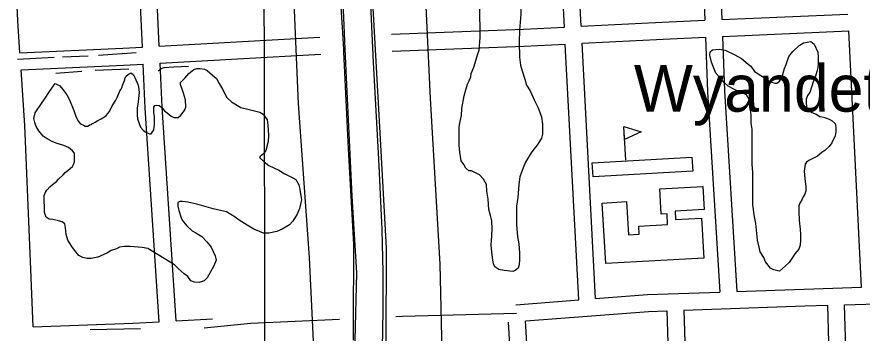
# Model space of a CAD drawing. Extents: x 3313447 to 3351316, y 703786 to 729172.
# Drawn here: x 3332894 to 3334393, y 720717 to 721278 of the extents above; entities that cross this region are included whole.
import ezdxf

# ---------------------------------------------------------------- set-up
doc = ezdxf.new("R2010")
doc.units = 0
for name, color, linetype in [('V-BLDG-IDEN', 7, 'Continuous'), ('V-BLDG-OTLN', 7, 'Continuous'), ('V-BRDG-OTLN', 7, 'Continuous'), ('V-GRID-MAJR', 7, 'Continuous'), ('V-ROAD-CNTR', 7, 'Continuous'), ('V-SITE-VEGE', 7, 'Continuous'), ('V-TOPO-SHOR', 7, 'Continuous')]:
    doc.layers.add(name, color=color, linetype=linetype)

msp = doc.modelspace()

# ---------------------------------------------------------------- linework, layer by layer
at = {"layer": 'V-BLDG-OTLN'}
msp.add_line((3333973.8, 721023.7), (3333970.4, 721083.6), dxfattribs=at)
for points in [[(3333970.4, 721083.6), (3334001, 721073.8), (3333971.7, 721060.5)], [(3334092.7, 721004.1), (3333915.9, 720994.3), (3333914.5, 721019.4), (3334091.3, 721029.3)], [(3334112.2, 720850.2), (3333938.3, 720840.4), (3333932.2, 720947.8), (3333975.4, 720950.3), (3333978.8, 720891.5), (3333997.7, 720892.5), (3333996.9, 720907.1), (3334048.1, 720910), (3334047.1, 720928.6), (3334036.6, 720928.1), (3334034, 720972.9), (3334110.6, 720977.2), (3334112.9, 720936.3), (3334061.3, 720933.4), (3334062.2, 720918.4), (3334108.2, 720921)]]:
    msp.add_lwpolyline(points, close=True, dxfattribs=at)
at = {"layer": 'V-BRDG-OTLN'}
for points in [[(3333460.9, 721418.1), (3333473.2, 721221), (3333473.5, 721216), (3333481.7, 721043.8), (3333491, 720874.8), (3333490.7, 720728.3), (3333490.5, 720704.8)], [(3333542.5, 720689.8), (3333543.1, 720723.7), (3333543.6, 720757.5), (3333543.7, 720791.4), (3333543.7, 720825.2), (3333542.2, 720901), (3333536.3, 721025.4), (3333526.5, 721197.6), (3333525.3, 721222.8), (3333520, 721338.3)]]:
    msp.add_lwpolyline(points, dxfattribs=at)
at = {"layer": 'V-GRID-MAJR'}
msp.add_spline([(3333341.8, 715247.1), (3333333, 721308.8), (3333324.1, 727370.5), (3333324.1, 727373.9)], degree=3, dxfattribs=at)
at = {"layer": 'V-ROAD-CNTR'}
for points in [[(3333281.8, 719669.4), (3333320.9, 719883), (3333347.9, 720011.4), (3333378.5, 720142.4), (3333408.4, 720264.4), (3333422.4, 720356.1), (3333430.3, 720430.7), (3333430.4, 720508.3), (3333423.4, 720641.4), (3333413.4, 720851.2), (3333393.4, 721123.8), (3333383.1, 721373.4), (3333369, 721639.8), (3333360.3, 721880.1), (3333341.7, 722182), (3333334.5, 722347.2), (3333336.5, 722461.9), (3333337.7, 722547), (3333351.6, 722626.3), (3333377.8, 722738.7), (3333407.9, 722863.7), (3333443.8, 722989.1), (3333490.5, 723098.7)], [(3333865, 721259.7), (3333799.6, 722496.2)], [(3333894.9, 721261.2), (3333829.6, 722497.9)], [(3333586.7, 722082.5), (3333585.1, 722086.7), (3333602.4, 721628.1), (3333614.2, 721410.4), (3333627, 721133.2), (3333644.1, 720839.3), (3333648.3, 720657.9), (3333655.5, 720565.1), (3333650.7, 720499.4), (3333635.2, 720425.9), (3333612.9, 720350.8), (3333569, 720224.4), (3333525.2, 720087.6), (3333464.1, 719927.9), (3333363.8, 719695.3)], [(3334070.7, 722091.2), (3334077.5, 721960.8), (3334091.7, 721708.7), (3334108.9, 721405.6), (3334114.1, 721271.8)], [(3334100.7, 722092.9), (3334107.4, 721962.5), (3334121.7, 721710.4), (3334138.9, 721407), (3334144.1, 721273.1)], [(3332899.7, 721214.1), (3332895.9, 721271.2), (3332876.9, 721654.1), (3332865.5, 721835.4), (3332855.8, 722036)], [(3333117, 721224.1), (3333104.9, 721486.3), (3333081.9, 721898.5), (3333073.9, 722045.9)], [(3333146.9, 721225.8), (3333134.9, 721487.8), (3333111.8, 721900.2), (3333103.9, 722047.2)], [(3333464, 721496.4), (3333476.6, 721207.6), (3333488.3, 720960.1), (3333496.5, 720824.3), (3333493.6, 720704.9), (3333492.5, 720607.2), (3333479, 720485.8), (3333463.1, 720351.6), (3333433.9, 720186.6), (3333371.1, 719946.2), (3333302.5, 719743.6), (3333247.9, 719547.7), (3333213, 719415.9), (3333186.3, 719257.4), (3333163.1, 719076.4), (3333152.5, 718920.5), (3333148.2, 718732.1), (3333157.8, 718563.8), (3333165.4, 718427.9), (3333179.7, 718236.9)], [(3333232.9, 718298.6), (3333217.8, 718640.4), (3333219.7, 718773), (3333216.9, 718873.6), (3333221.5, 718979.3), (3333235.1, 719081.2), (3333243.2, 719160.1), (3333260.8, 719272.4), (3333289.1, 719418.9), (3333338.8, 719601.3), (3333372.1, 719726.7), (3333428.8, 719915.8), (3333459.8, 720042.2), (3333488.4, 720178.4), (3333515.6, 720325.6), (3333532.1, 720441.7), (3333543.1, 720577.2), (3333549, 720700.8), (3333549.7, 720867.9), (3333537.8, 721082.7), (3333519.8, 721410.5)], [(3333894.9, 721261.2), (3334038.7, 721268.4), (3334114.1, 721271.8)], [(3334144.1, 721273.1), (3334367.7, 721282.9)], [(3333558.5, 721246.9), (3333792.3, 721256), (3333865, 721259.7)], [(3333146.9, 721225.8), (3333431.6, 721241.8)], [(3333896.5, 721231.2), (3334040.1, 721238.5), (3334115.3, 721241.8)], [(3334115.3, 721241.8), (3334119, 721145.1), (3334140.5, 720790.1)], [(3334145.3, 721243.1), (3334369.2, 721252.9)], [(3334145.3, 721243.1), (3334149, 721146.6), (3334170.5, 720791.1)], [(3334392.1, 720798.6), (3334369.2, 721252.9)], [(3333559.7, 721216.9), (3333793.6, 721226.1), (3333866.5, 721229.7)], [(3333890.5, 720776.2), (3333866.5, 721229.7)], [(3333920.4, 720778.5), (3333896.5, 721231.2)], [(3332899.7, 721214.1), (3333082.5, 721222.2), (3333117, 721224.1)], [(3333148.3, 721195.8), (3333433.3, 721211.9)], [(3333176.9, 720739.1), (3333151.9, 721117.7), (3333148.3, 721195.8)], [(3332901.7, 721184.2), (3333084, 721192.2), (3333118.3, 721194.1)], [(3332923.4, 720728.6), (3332918.7, 720844.6), (3332908.3, 721085.4), (3332901.7, 721184.2)], [(3333146.9, 720737.5), (3333121.9, 721116.1), (3333118.3, 721194.1)], [(3334170.5, 720791.1), (3334290.2, 720795.4), (3334392.1, 720798.6)], [(3333779, 720767.6), (3333890.5, 720776.2)], [(3333920.4, 720778.5), (3334012.3, 720785.5), (3334140.5, 720790.1)], [(3334361.9, 720767.6), (3334589.2, 720774.8), (3334607.3, 720775.8)], [(3334076.6, 720757.8), (3334291.2, 720765.4), (3334331.9, 720766.7)], [(3334345.5, 720438.2), (3334336.5, 720613.8), (3334331.9, 720766.7)], [(3334375.5, 720440), (3334366.5, 720615), (3334361.9, 720767.6)], [(3333566.1, 720746.7), (3333577.8, 720747.2), (3333780.1, 720752.7)], [(3333796.5, 720738.9), (3334013.9, 720755.5), (3334046.6, 720756.7)], [(3334046.6, 720756.7), (3334051.4, 720607), (3334061.5, 720425.5)], [(3334076.6, 720757.8), (3334081.4, 720608.3), (3334091.5, 720426.8)], [(3332923.4, 720728.6), (3333099.8, 720735), (3333146.9, 720737.5)], [(3333176.9, 720739.1), (3333241.2, 720742.5)], [(3333226.7, 720726.7), (3333309.2, 720734.8), (3333466.6, 720742.1)], [(3333803.7, 720053.4), (3333801.2, 720110.9), (3333783.6, 720436.6), (3333766, 720736.5)], [(3333815.6, 720400.3), (3333813.6, 720438.3), (3333795.9, 720738.8)]]:
    msp.add_lwpolyline(points, dxfattribs=at)
at = {"layer": 'V-SITE-VEGE'}
for points in [[(3333790.2, 721330.5), (3333788.2, 721301.7), (3333787.6, 721282.8), (3333785.7, 721254.1), (3333785.1, 721233.1), (3333785.2, 721206.4), (3333787.4, 721192.4), (3333790.2, 721182), (3333795.2, 721167.3), (3333798.1, 721156.8), (3333804.4, 721147), (3333812.2, 721129.5), (3333817.9, 721117.6), (3333824.3, 721100.9), (3333826.5, 721087.6)], [(3333826.5, 721087.6), (3333826.5, 721070), (3333824.5, 721063), (3333819.6, 721055.3), (3333816.8, 721050.4), (3333810.6, 721043.3), (3333806.4, 721037), (3333796, 721020.1), (3333791.8, 721010.3), (3333786.3, 720994.2), (3333784.3, 720980.8), (3333782.3, 720957.7), (3333780.2, 720942.3), (3333780.4, 720909.4), (3333781.9, 720888.4), (3333784.1, 720875.8), (3333785.6, 720859.7), (3333785.6, 720847.7), (3333785, 720838.6), (3333782.9, 720832.3), (3333778, 720828.1), (3333773.8, 720826.7), (3333758.4, 720828), (3333748.6, 720830), (3333741.6, 720834.9), (3333739.4, 720839.8), (3333738, 720846.8), (3333736.5, 720861.5), (3333735.1, 720873.4), (3333736.4, 720890.2), (3333737, 720901.4), (3333736.2, 720916.2), (3333734.1, 720926), (3333731.2, 720936.4), (3333729.7, 720954.7), (3333727.6, 720968.7), (3333726.8, 720980.6), (3333721.9, 720990.3), (3333714.8, 720998), (3333708.5, 721000.8), (3333700.1, 721005), (3333695.9, 721004.9), (3333690.2, 721009.8), (3333686.7, 721016.1), (3333681.8, 721022.4), (3333679.6, 721037.8), (3333678.8, 721050.4), (3333678.7, 721080.5), (3333679.3, 721086.8), (3333682.8, 721102.9), (3333683.4, 721115.6), (3333687.5, 721138), (3333690.2, 721148.5), (3333693, 721158.3), (3333696.5, 721164.7), (3333699.2, 721171.7), (3333699.9, 721177.3), (3333704.7, 721188.5), (3333706.8, 721196.2), (3333711.6, 721212.4), (3333713.7, 721218.7), (3333715.7, 721241.1), (3333715.4, 721296.5)], [(3334205, 721179.1), (3334221.9, 721168.7), (3334224, 721166.6), (3334229.6, 721162.4), (3334238.7, 721160.4), (3334241.5, 721160.4), (3334246.4, 721163.9), (3334250.6, 721170.3), (3334255.4, 721186.4), (3334258.2, 721193.4), (3334263, 721207.5), (3334270, 721216.6), (3334281.1, 721227.2), (3334288.8, 721232.1), (3334302.1, 721234.3), (3334307.8, 721229.4), (3334314.1, 721215.4)], [(3334314.1, 721215.4), (3334314.9, 721206.3), (3334314.9, 721194.4), (3334314.3, 721188.1), (3334312.9, 721181.1), (3334310.1, 721172.7), (3334306, 721162.8), (3334303.9, 721155.1), (3334300.5, 721143.9), (3334296.3, 721138.3), (3334293.5, 721131.9), (3334293.6, 721127), (3334294.3, 721117.2), (3334296.4, 721113), (3334303.5, 721108.2), (3334311.2, 721105.4), (3334318.2, 721101.2), (3334325.2, 721099.9), (3334334.4, 721096.4), (3334340, 721093.6), (3334344.9, 721088.8), (3334346.3, 721081.8), (3334346.4, 721074.1), (3334345, 721067), (3334339.5, 721054.4), (3334334.6, 721048.1), (3334326.9, 721041), (3334321.3, 721037.5), (3334313.7, 721031.2), (3334304.6, 721026.2), (3334298.3, 721023.4), (3334294.1, 721020.5), (3334292, 721017), (3334290, 721004.4), (3334291.4, 720991.1), (3334292.9, 720976.4), (3334293, 720969.4), (3334291.6, 720963.8), (3334288.1, 720958.9), (3334286.7, 720954.7), (3334282.6, 720947.6), (3334280.5, 720942.7), (3334280.5, 720928.7), (3334281.3, 720921), (3334281.3, 720916.8), (3334282.8, 720901.4), (3334283.5, 720892.3), (3334283.6, 720881.8), (3334282.9, 720873.4), (3334280.9, 720866.3), (3334273.9, 720857.9), (3334269.7, 720851.6), (3334263.5, 720842.4), (3334257.2, 720836.8), (3334246.7, 720826.9), (3334243.2, 720827.6), (3334236.2, 720829.7), (3334230.6, 720832.5), (3334221.4, 720843.6), (3334218.6, 720851.3), (3334212.2, 720861.1), (3334210.8, 720867.4), (3334207.2, 720882.1), (3334206.5, 720894), (3334204.3, 720911.5), (3334202.1, 720923.4), (3334199.2, 720944.4), (3334198.9, 721002.6), (3334198.1, 721015.9), (3334197.8, 721078.9), (3334196.4, 721089.4), (3334196.3, 721102), (3334195.6, 721109.7), (3334194.1, 721116.7), (3334194.1, 721123.7), (3334192.7, 721131.4), (3334190.5, 721135.6), (3334187.7, 721139.8), (3334184.2, 721141.2), (3334180.7, 721143.3), (3334178.6, 721144.7), (3334171.6, 721146.7), (3334165.2, 721149.5), (3334155.4, 721155.1), (3334148.4, 721161.3), (3334139.9, 721171.1), (3334133.6, 721178.1), (3334128.6, 721190), (3334125.8, 721197.7), (3334123.6, 721207.5), (3334122.9, 721210.2), (3334123.6, 721215.9), (3334127.8, 721219.4), (3334139.7, 721220.8), (3334150.2, 721218.8), (3334167, 721210.5), (3334179, 721204.2), (3334190.9, 721193.8), (3334195.9, 721190.3), (3334202.2, 721181.2), (3334205, 721179.1)], [(3333095.3, 721177.8), (3333097.4, 721177.8), (3333100.9, 721175), (3333103.7, 721170.1), (3333109.4, 721156.8), (3333110.8, 721149.1), (3333110.9, 721143.5), (3333110.2, 721133), (3333109.5, 721127.4), (3333107.5, 721116.2), (3333107.6, 721103.6), (3333108.3, 721097.3), (3333113.3, 721082.6), (3333118.2, 721077), (3333121.7, 721074.2), (3333129.4, 721070.7), (3333132.2, 721070.8), (3333137.1, 721077.8), (3333138.5, 721087.6), (3333138.4, 721101.6), (3333137, 721108.6), (3333136.9, 721117.7), (3333139, 721120.5), (3333141.1, 721121.2), (3333146.7, 721120.6), (3333150.9, 721117.8), (3333155.9, 721111.5), (3333160.8, 721108), (3333167.8, 721101.8), (3333172.7, 721099.7), (3333180.4, 721099.7), (3333185.3, 721103.9), (3333191.6, 721111.7), (3333193.7, 721118), (3333193.6, 721130.6), (3333190, 721142.5), (3333187.2, 721149.5), (3333184.4, 721157.2), (3333184.3, 721161.4), (3333192, 721169.1), (3333199, 721177.6), (3333208, 721184.6), (3333210.1, 721185.3), (3333213.6, 721186.1), (3333219.2, 721186.1), (3333226.9, 721185.4), (3333231.9, 721182.6), (3333241, 721174.3), (3333248.1, 721168.7), (3333253, 721159.6), (3333258.7, 721149.9), (3333266.4, 721135.2), (3333274.9, 721127.5), (3333291.7, 721117.1), (3333306.5, 721113.7), (3333325.4, 721108.9), (3333331, 721105.4), (3333338.1, 721095.6), (3333339.5, 721085.8), (3333340.3, 721068.3), (3333339.7, 721057.1), (3333335.6, 721040.9), (3333331.4, 721035.3), (3333325.8, 721030.4), (3333324.4, 721028.3), (3333332.9, 721020.6), (3333341.3, 721014.4), (3333358.9, 721006), (3333369.4, 720999.8), (3333383.5, 720992.8), (3333389.1, 720989.4), (3333394, 720980.3), (3333396.2, 720971.9), (3333398.3, 720957.2), (3333399.1, 720953.7), (3333395.6, 720938.3), (3333391.5, 720928.4), (3333383.8, 720915.8), (3333377.6, 720909.4), (3333365, 720901.7), (3333355.2, 720897.4), (3333341.2, 720894.5), (3333331.4, 720894.5), (3333314.6, 720901.4), (3333302.6, 720908.4), (3333288.5, 720917.4), (3333281.5, 720923), (3333266.1, 720932), (3333249.9, 720936.1), (3333242.2, 720937.5), (3333213.4, 720945.7), (3333202.9, 720948.5), (3333197.3, 720949.2), (3333188.2, 720950.5), (3333183.3, 720950.5), (3333179.8, 720949.1), (3333179.8, 720942.1), (3333181.3, 720934.4), (3333185.5, 720921.8), (3333187.7, 720917.6), (3333195.4, 720907.8)], [(3333231.6, 720815.5), (3333226.7, 720809.9), (3333217.6, 720807.1), (3333209.2, 720807.7), (3333202.9, 720809.8), (3333197.3, 720817.5), (3333190.9, 720822.3), (3333180.4, 720832.1), (3333174, 720838.4), (3333126.3, 720867.5), (3333116.4, 720868.9), (3333095.4, 720870.9), (3333084.9, 720870.8), (3333076.5, 720869.4), (3333070.9, 720866.6), (3333061.8, 720863.7), (3333054.8, 720859.5), (3333042.3, 720853.8), (3333038.1, 720851.7), (3333026.2, 720849.5), (3333019.2, 720849.5), (3333011.4, 720851.6), (3333004.4, 720855), (3332996.7, 720864.1), (3332991.7, 720871.1), (3332984.7, 720882.2), (3332981.8, 720892), (3332980.4, 720903.9), (3332979.6, 720910.9), (3332974.7, 720914.4), (3332968.4, 720916.5), (3332957.9, 720918.5), (3332951.5, 720919.2), (3332946.6, 720922.7), (3332943.1, 720931.1), (3332942.9, 720961.2), (3332945.7, 720968.2), (3332947.8, 720971), (3332952.7, 720976.7), (3332957.5, 720980.9), (3332964.5, 720985.8), (3332968, 720990.1), (3332976.4, 720997.8), (3332979.9, 721002), (3332984.7, 721005.6), (3332989.6, 721009.8), (3332993.1, 721012.6), (3332994.5, 721016.1), (3332996.6, 721021), (3332996.5, 721036.4), (3332993, 721040.6), (3332985.9, 721046.2), (3332977.5, 721049.7), (3332965.6, 721053.1), (3332957.9, 721056.6), (3332948, 721061.4), (3332941, 721066.3), (3332933.2, 721076.1), (3332928.3, 721083.7), (3332926.2, 721090.7), (3332924.7, 721097.7), (3332926.8, 721107.5), (3332937.9, 721124.4), (3332943.5, 721132.2), (3332952.5, 721145.5), (3332962.2, 721159.6), (3332970.7, 721155.4), (3332975.6, 721149.1), (3332982.7, 721139.4), (3332987.6, 721131), (3332995.4, 721112.1), (3332998.3, 721103), (3333003.2, 721093.2), (3333007.4, 721088.3), (3333012.4, 721085.6), (3333015.2, 721084.2), (3333020.1, 721084.2), (3333022.9, 721086.3), (3333026.4, 721087), (3333027.1, 721089.1), (3333029.2, 721089.1), (3333033.4, 721091.3), (3333038.2, 721094.1), (3333043.8, 721096.9), (3333046.6, 721099), (3333050.1, 721101.2), (3333052.9, 721103.3), (3333058.5, 721110.3), (3333063.3, 721120.1), (3333069.6, 721130), (3333072.4, 721134.9), (3333076.5, 721144.7), (3333077.2, 721146.8), (3333079.3, 721149.7), (3333080.7, 721151.8), (3333082.1, 721158.1), (3333085.5, 721166.5), (3333085.5, 721168.6), (3333088.3, 721172.8), (3333091.8, 721175.6), (3333095.3, 721177.8)], [(3333195.4, 720907.8), (3333205.3, 720898.8), (3333211.6, 720895.3), (3333222.1, 720888.3), (3333231.3, 720879.3), (3333239, 720869.5), (3333246.1, 720854.1), (3333247.6, 720846.4), (3333243.4, 720836.6), (3333231.6, 720815.5)]]:
    msp.add_lwpolyline(points, dxfattribs=at)
at = {"layer": 'V-TOPO-SHOR'}
for p, q in [((3333039.1, 721210.1), (3333105.8, 721214.4)), ((3332895.4, 721203.1), (3332960.4, 721206.5)), ((3332975, 721207.2), (3333020.8, 721208.9)), ((3333009.8, 721180.8), (3332963.4, 721177.5)), ((3333092.6, 721185), (3333033, 721182.8)), ((3333024.4, 720723.7), (3333113.7, 720725.7))]:
    msp.add_line(p, q, dxfattribs=at)
msp.add_lwpolyline([(3333145, 721182.4), (3333150.4, 721186.4), (3333155.6, 721188), (3333172.8, 721189.4), (3333198.7, 721190.7)], dxfattribs=at)

# ---------------------------------------------------------------- texts
at = {"layer": 'V-BLDG-IDEN'}
msp.add_text('Wyandette Sch.', height=83, dxfattribs=at).set_placement((3333988.2, 721109.8))

doc.saveas('drawing.dxf')
